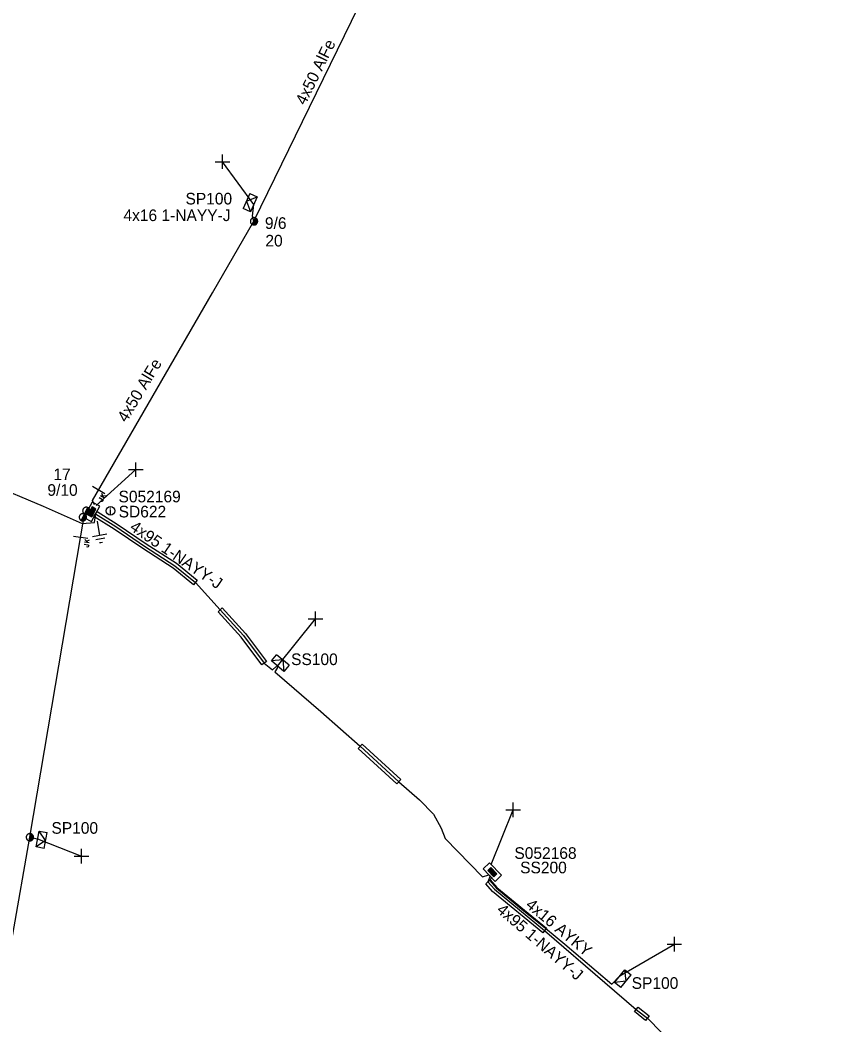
# Model space of a CAD drawing. Extents: x -748492 to -735633, y -1146251 to -1139940.
# Drawn here: x -736673.1 to -736602.8, y -1143394.6 to -1143308.2 of the extents above; entities that cross this region are included whole.
import ezdxf

# ---------------------------------------------------------------- set-up
doc = ezdxf.new("R2010")
doc.units = 0
for name, color, linetype in [('Vrstva 1', 7, 'Continuous'), ('Vrstva 10', 7, 'Continuous'), ('Vrstva 12', 7, 'Continuous'), ('Vrstva 13', 7, 'Continuous'), ('Vrstva 14', 7, 'Continuous'), ('Vrstva 15', 7, 'Continuous'), ('Vrstva 18', 7, 'Continuous'), ('Vrstva 2', 7, 'Continuous'), ('Vrstva 20', 7, 'Continuous'), ('Vrstva 28', 7, 'Continuous'), ('Vrstva 29', 7, 'Continuous'), ('Vrstva 30', 7, 'Continuous'), ('Vrstva 31', 7, 'Continuous'), ('Vrstva 33', 7, 'Continuous'), ('Vrstva 34', 7, 'Continuous'), ('Vrstva 36', 7, 'Continuous'), ('Vrstva 5', 7, 'Continuous'), ('Vrstva 50', 7, 'Continuous'), ('Vrstva 52', 7, 'Continuous'), ('Vrstva 54', 7, 'Continuous'), ('Vrstva 59', 7, 'Continuous'), ('Vrstva 6', 7, 'Continuous'), ('Vrstva 8', 7, 'Continuous'), ('Vrstva 9', 7, 'Continuous')]:
    doc.layers.add(name, color=color, linetype=linetype)

# ---------------------------------------------------------------- blocks, each defined once
blk = doc.blocks.new('NN440')
at = {"layer": 'Vrstva 2'}
for points in [[(0.63, 0), (0.63, 0.06), (0.62, 0.13), (0.6, 0.19), (0.58, 0.25), (0.55, 0.31), (0.51, 0.37), (0.47, 0.42), (0.42, 0.46), (0.37, 0.51), (0.32, 0.54), (0.26, 0.57), (0.2, 0.59), (0.13, 0.61), (0.07, 0.62), (0, 0.63), (-0.06, 0.62), (-0.13, 0.61), (-0.19, 0.59), (-0.26, 0.57), (-0.31, 0.54), (-0.37, 0.51), (-0.42, 0.46), (-0.47, 0.42), (-0.51, 0.37), (-0.54, 0.31), (-0.57, 0.25), (-0.6, 0.19), (-0.62, 0.13), (-0.63, 0.06), (-0.63, 0), (-0.63, -0.07), (-0.62, -0.14), (-0.6, -0.2), (-0.57, -0.26), (-0.54, -0.32), (-0.51, -0.37), (-0.47, -0.43), (-0.42, -0.47), (-0.37, -0.51), (-0.31, -0.55), (-0.26, -0.58), (-0.19, -0.6), (-0.13, -0.62), (-0.06, -0.63), (0, -0.63), (0.07, -0.63), (0.13, -0.62), (0.2, -0.6), (0.26, -0.58), (0.32, -0.55), (0.37, -0.51), (0.42, -0.47), (0.47, -0.43), (0.51, -0.37), (0.55, -0.32), (0.58, -0.26), (0.6, -0.2), (0.62, -0.14), (0.63, -0.07), (0.63, 0)], [(-0.63, 0), (0.63, 0)], [(-0.6, -0.18), (0.57, -0.18)], [(-0.51, -0.32), (0.5, -0.32)], [(-0.37, -0.47), (0.35, -0.47)]]:
    blk.add_lwpolyline(points, dxfattribs=at)
blk = doc.blocks.new('NN450')
at = {"layer": 'Vrstva 2'}
for points in [[(0, 0), (0, 0.07), (-0.01, 0.13), (-0.03, 0.19), (-0.05, 0.25), (-0.08, 0.31), (-0.12, 0.37), (-0.16, 0.42), (-0.21, 0.46), (-0.26, 0.51), (-0.31, 0.54), (-0.37, 0.57), (-0.43, 0.59), (-0.5, 0.61), (-0.56, 0.62), (-0.63, 0.62), (-0.69, 0.62), (-0.75, 0.61), (-0.82, 0.59), (-0.88, 0.57), (-0.94, 0.54), (-0.99, 0.51), (-1.04, 0.46), (-1.09, 0.42), (-1.13, 0.37), (-1.17, 0.31), (-1.2, 0.25), (-1.22, 0.19), (-1.24, 0.13), (-1.25, 0.07), (-1.25, 0), (-1.25, -0.07), (-1.24, -0.13), (-1.22, -0.19), (-1.2, -0.25), (-1.17, -0.31), (-1.13, -0.37), (-1.09, -0.42), (-1.04, -0.46), (-0.99, -0.51), (-0.94, -0.54), (-0.88, -0.57), (-0.82, -0.59), (-0.75, -0.61), (-0.69, -0.62), (-0.62, -0.63), (-0.56, -0.62), (-0.5, -0.61), (-0.43, -0.59), (-0.37, -0.57), (-0.31, -0.54), (-0.26, -0.51), (-0.21, -0.46), (-0.16, -0.42), (-0.12, -0.37), (-0.08, -0.31), (-0.05, -0.25), (-0.03, -0.19), (-0.01, -0.13), (0, -0.07), (0, 0)], [(1.25, 0), (1.25, 0.07), (1.24, 0.13), (1.22, 0.19), (1.2, 0.25), (1.17, 0.31), (1.13, 0.37), (1.09, 0.42), (1.04, 0.46), (0.99, 0.51), (0.94, 0.54), (0.88, 0.57), (0.82, 0.59), (0.75, 0.61), (0.69, 0.62), (0.62, 0.62), (0.56, 0.62), (0.5, 0.61), (0.43, 0.59), (0.37, 0.57), (0.31, 0.54), (0.26, 0.51), (0.21, 0.46), (0.16, 0.42), (0.12, 0.37), (0.08, 0.31), (0.05, 0.25), (0.03, 0.19), (0.01, 0.13), (0, 0.07), (0, 0), (0, -0.07), (0.01, -0.13), (0.03, -0.19), (0.05, -0.25), (0.08, -0.31), (0.12, -0.37), (0.16, -0.42), (0.21, -0.46), (0.26, -0.51), (0.31, -0.54), (0.37, -0.57), (0.43, -0.59), (0.5, -0.61), (0.56, -0.62), (0.63, -0.63), (0.69, -0.62), (0.75, -0.61), (0.82, -0.59), (0.88, -0.57), (0.94, -0.54), (0.99, -0.51), (1.04, -0.46), (1.09, -0.42), (1.13, -0.37), (1.17, -0.31), (1.2, -0.25), (1.22, -0.19), (1.24, -0.13), (1.25, -0.07), (1.25, 0)], [(-1.25, 0), (1.25, 0)], [(-1.23, -0.16), (-0.02, -0.16)], [(-1.16, -0.32), (-0.09, -0.32)], [(-1.03, -0.47), (-0.22, -0.47)], [(0.02, -0.16), (1.23, -0.16)], [(0.09, -0.32), (1.16, -0.32)], [(0.22, -0.47), (1.03, -0.47)]]:
    blk.add_lwpolyline(points, dxfattribs=at)
blk = doc.blocks.new('NN840')
at = {"layer": 'Vrstva 15'}
for points in [[(0.003, 0.619), (0.003, -0.631)], [(-0.745, -0.71), (-0.745, -0.66)], [(-0.73, -0.764), (-0.745, -0.71)], [(-0.657, -0.798), (-0.73, -0.764)], [(-0.627, -0.798), (-0.657, -0.798)], [(-0.558, -0.764), (-0.627, -0.798)], [(-0.538, -0.71), (-0.558, -0.764)], [(-0.538, -0.385), (-0.538, -0.71)], [(-0.332, -0.385), (-0.332, -0.798)], [(-0.332, -0.641), (-0.125, -0.385)], [(-0.263, -0.557), (-0.091, -0.798)]]:
    blk.add_lwpolyline(points, dxfattribs=at)
blk = doc.blocks.new('NN770')
at = {"layer": 'Vrstva 10'}
for p, q in [((0.002, 0.187), (0.002, 0.263)), ((0.002, -0.276), (0.002, 0.111))]:
    blk.add_line(p, q, dxfattribs=at)
blk.add_circle((0, -0.008), 0.375, dxfattribs=at)
blk = doc.blocks.new('NN800')
at = {"layer": 'Vrstva 1'}
for points in [[(-0.442, 0.442), (0.442, -0.442)], [(-0.442, -0.442), (0.442, 0.442)]]:
    blk.add_lwpolyline(points, dxfattribs=at)
blk = doc.blocks.new('NN620')
at = {"layer": 'Vrstva 8'}
for points in [[(0.752, 0.004), (-0.748, 0.004)], [(-0.748, 0.004), (-0.748, -0.746)], [(0.752, -0.746), (0.752, 0.004)], [(-0.748, -0.746), (0.752, -0.746)], [(0.368, -0.18), (-0.376, -0.18)], [(-0.376, -0.18), (-0.376, -0.558)], [(-0.376, -0.558), (0.368, -0.558)], [(0.321, -0.227), (-0.329, -0.227)], [(-0.329, -0.227), (-0.329, -0.51)], [(-0.329, -0.51), (0.321, -0.51)], [(0.274, -0.274), (-0.281, -0.274)], [(-0.281, -0.274), (-0.281, -0.463)], [(-0.281, -0.463), (0.274, -0.463)], [(0.227, -0.321), (-0.234, -0.321)], [(-0.234, -0.321), (-0.234, -0.416)], [(-0.234, -0.416), (0.227, -0.416)], [(-0.193, -0.369), (0.185, -0.369)], [(0.227, -0.416), (0.227, -0.321)], [(0.274, -0.463), (0.274, -0.274)], [(0.321, -0.51), (0.321, -0.227)], [(0.368, -0.558), (0.368, -0.18)]]:
    blk.add_lwpolyline(points, dxfattribs=at)
blk = doc.blocks.new('NN630')
at = {"layer": 'Vrstva 9'}
for points in [[(-0.003, -0.7), (-0.703, 0)], [(-0.703, -0.7), (-0.703, 0), (0.697, 0), (0.697, -0.7)], [(-0.703, -0.7), (0.697, -0.7)], [(-0.003, -0.7), (0.697, 0)]]:
    blk.add_lwpolyline(points, dxfattribs=at)
blk = doc.blocks.new('NN810')
at = {"layer": 'Vrstva 14'}
for points in [[(0.004, -0.64), (0.004, -1.89)], [(0.629, -1.89), (-0.621, -1.89)], [(0.388, -2.2), (-0.399, -2.2)], [(0.004, -2.515), (-0.124, -2.515)], [(0.137, -2.515), (0.004, -2.515)]]:
    blk.add_lwpolyline(points, dxfattribs=at)

msp = doc.modelspace()

# ---------------------------------------------------------------- linework, layer by layer
at = {"layer": 'Vrstva 1'}
msp.add_lwpolyline([(-736666.824, -1143349.503), (-736656.488, -1143331.652), (-736652.92, -1143325.49), (-736639.73, -1143298.43), (-736626.89, -1143273.74), (-736602.75, -1143250.75)], dxfattribs=at)
at = {"layer": 'Vrstva 20'}
for points in [[(-736666.417, -1143350.448), (-736664.683, -1143351.541), (-736662.213, -1143353.221), (-736659.593, -1143354.907), (-736657.803, -1143356.356), (-736658.117, -1143356.744), (-736659.887, -1143355.313), (-736662.488, -1143353.638), (-736664.957, -1143351.959), (-736666.692, -1143350.865)], [(-736655.645, -1143358.732), (-736653.653, -1143360.934), (-736651.85, -1143363.34), (-736652.25, -1143363.64), (-736654.023, -1143361.269), (-736656.015, -1143359.067)], [(-736643.621, -1143370.456), (-736640.292, -1143373.506), (-736640.629, -1143373.874), (-736643.958, -1143370.824)], [(-736632.59, -1143382.137), (-736632.026, -1143382.794), (-736627.752, -1143386.287), (-736628.068, -1143386.673), (-736632.405, -1143383.12), (-736632.969, -1143382.463)], [(-736619.866, -1143393.073), (-736618.906, -1143393.823), (-736619.214, -1143394.217), (-736620.174, -1143393.467)]]:
    msp.add_lwpolyline(points, close=True, dxfattribs=at)
at = {"layer": 'Vrstva 5'}
for points in [[(-736713.5, -1143331.3), (-736713.541, -1143331.433), (-736713.332, -1143332.214), (-736710.378, -1143333.423), (-736705.297, -1143335.493), (-736700.988, -1143337.123), (-736695.65, -1143339.432), (-736695.287, -1143339.5), (-736691.36, -1143341.19), (-736689.24, -1143342.37), (-736684.11, -1143344.46), (-736680.09, -1143346.28), (-736675.72, -1143348.04), (-736671.07, -1143350), (-736667.7, -1143351.49), (-736666.66, -1143351.39), (-736666.571, -1143350.794), (-736666.604, -1143350.774)], [(-736666.645, -1143349.868), (-736666.824, -1143349.503)], [(-736667.5, -1143350.67), (-736666.827, -1143350.576)], [(-736666.55, -1143350.66), (-736664.82, -1143351.75), (-736662.35, -1143353.43), (-736659.74, -1143355.11), (-736657.96, -1143356.55), (-736655.83, -1143358.9), (-736653.83, -1143361.11), (-736652.05, -1143363.49), (-736651.331, -1143364.072), (-736651.053, -1143363.809), (-736650.89, -1143363.75), (-736650.917, -1143363.928), (-736651.123, -1143364.245), (-736647.17, -1143367.66), (-736643.79, -1143370.64), (-736640.46, -1143373.69), (-736638.67, -1143375.24), (-736637.47, -1143376.48), (-736636.8, -1143377.68), (-736636.47, -1143378.56), (-736633.241, -1143381.882), (-736632.701, -1143381.691)], [(-736632.594, -1143381.795), (-736632.78, -1143382.3), (-736632.23, -1143382.94), (-736627.91, -1143386.48), (-736622.735, -1143390.952), (-736620.02, -1143393.27), (-736619.035, -1143394.042), (-736617.89, -1143395.22)]]:
    msp.add_lwpolyline(points, dxfattribs=at)
at = {"layer": 'Vrstva 50'}
msp.add_lwpolyline([(-736751.886, -1143518.031), (-736729.339, -1143483.92), (-736713.358, -1143460.029), (-736695.609, -1143432.91), (-736676.984, -1143405.263), (-736676.62, -1143403.56), (-736672.21, -1143378.47), (-736667.5, -1143350.67)], dxfattribs=at)
at = {"layer": 'Vrstva 52'}
for points in [[(-736652.92, -1143325.49), (-736653.04, -1143325.05), (-736652.94, -1143324.04)], [(-736672.21, -1143378.47), (-736671.54, -1143378.615)], [(-736632.484, -1143381.91), (-736632.617, -1143382.2), (-736632.086, -1143382.83), (-736629.858, -1143384.639), (-736627.831, -1143386.296), (-736626.167, -1143387.658), (-736622.131, -1143391.11), (-736621.44, -1143390.399)]]:
    msp.add_lwpolyline(points, dxfattribs=at)
at = {"layer": 'Vrstva 59'}
for points in [[(-736652.94, -1143324.04), (-736655.622, -1143320.365)], [(-736666.511, -1143349.932), (-736663.091, -1143346.848)], [(-736650.89, -1143363.75), (-736647.618, -1143359.685)], [(-736632.505, -1143380.804), (-736630.62, -1143376.113)], [(-736671.54, -1143378.615), (-736667.763, -1143380.088)], [(-736621.44, -1143390.399), (-736616.739, -1143387.656)]]:
    msp.add_lwpolyline(points, dxfattribs=at)

# ---------------------------------------------------------------- block references
at = {"layer": 'Vrstva 13'}
for name, p, xscale, yscale, rotation in [('NN440', (-736652.92, -1143325.49), 0.5, 0.49999999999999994, 63.857221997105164), ('NN450', (-736667.5, -1143350.67), 0.5, 0.5, 61.90172572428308), ('NN440', (-736672.21, -1143378.47), 0.5000000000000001, 0.4999999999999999, 76.80354872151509)]:
    msp.add_blockref(name, p, dxfattribs=dict(at, xscale=xscale, yscale=yscale, rotation=rotation))
at = {"layer": 'Vrstva 15', "rotation": 10.405569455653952}
msp.add_blockref('NN810', (-736666.549, -1143350.659), dxfattribs=at)
at = {"layer": 'Vrstva 18'}
for p, rotation in [((-736666.292, -1143348.584), 59.090811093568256), ((-736667.837, -1143352.66), 81.01290112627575)]:
    msp.add_blockref('NN840', p, dxfattribs=dict(at, rotation=rotation))
at = {"layer": 'Vrstva 28'}
for p, rotation in [((-736666.549, -1143350.659), -118.59549583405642), ((-736632.67, -1143381.72), 134.04674716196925)]:
    msp.add_blockref('NN620', p, dxfattribs=dict(at, rotation=rotation))
at = {"layer": 'Vrstva 31'}
for p, rotation in [((-736652.94, -1143324.04), -114.14442458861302), ((-736650.89, -1143363.75), 139.9283833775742), ((-736671.54, -1143378.615), 78.75960122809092), ((-736621.44, -1143390.399), 50.92388334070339)]:
    msp.add_blockref('NN630', p, dxfattribs=dict(at, rotation=rotation))
at = {"layer": 'Vrstva 34'}
for p, rotation in [((-736655.622, -1143320.364), 45), ((-736663.091, -1143346.847), 45), ((-736647.618, -1143359.685), 45), ((-736630.62, -1143376.113), 45), ((-736667.763, -1143380.088), 45), ((-736616.739, -1143387.656), 44.99999995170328)]:
    msp.add_blockref('NN800', p, dxfattribs=dict(at, rotation=rotation))
at = {"layer": 'Vrstva 36'}
msp.add_blockref('NN770', (-736665.269, -1143350.39), dxfattribs=at)

# ---------------------------------------------------------------- texts
at = {"layer": 'Vrstva 12'}
for s, p in [('9/6', (-736651.977, -1143326.143)), ('9/10', (-736670.699, -1143349.1))]:
    msp.add_text(s, height=1, dxfattribs=at).set_placement(p)
at = {"layer": 'Vrstva 14'}
for s, p in [('20', (-736651.94, -1143327.655)), ('17', (-736670.187, -1143347.751))]:
    msp.add_text(s, height=1, dxfattribs=at).set_placement(p)
at = {"layer": 'Vrstva 2'}
for rotation, p in [(63.896, (-736648.511, -1143315.565)), (59.09, (-736663.898, -1143342.851))]:
    msp.add_text('4x50 AlFe', height=1, rotation=rotation, dxfattribs=at).set_placement(p)
at = {"layer": 'Vrstva 29'}
for s, p in [('S052169', (-736664.579, -1143349.663)), ('S052168', (-736630.508, -1143380.326))]:
    msp.add_text(s, height=1, dxfattribs=at).set_placement(p)
at = {"layer": 'Vrstva 30'}
for s, p in [('SD622', (-736664.567, -1143350.958)), ('SS200', (-736630.013, -1143381.568))]:
    msp.add_text(s, height=1, dxfattribs=at).set_placement(p)
at = {"layer": 'Vrstva 33'}
for s, p in [('SP100', (-736658.815, -1143324.041)), ('SS100', (-736649.725, -1143363.657)), ('SP100', (-736670.351, -1143378.164)), ('SP100', (-736620.414, -1143391.507))]:
    msp.add_text(s, height=1, dxfattribs=at).set_placement(p)
at = {"layer": 'Vrstva 54'}
msp.add_text('4x16 1-NAYY-J', height=1, dxfattribs=at).set_placement((-736664.154, -1143325.471))
msp.add_text('4x16 AYKY', height=1, rotation=320.312, dxfattribs=at).set_placement((-736629.617, -1143384.419))
at = {"layer": 'Vrstva 6'}
for rotation, p in [(325.778, (-736663.687, -1143351.99)), (319.17, (-736632.108, -1143384.828))]:
    msp.add_text('4x95 1-NAYY-J', height=1, rotation=rotation, dxfattribs=at).set_placement(p)

doc.saveas('drawing.dxf')
